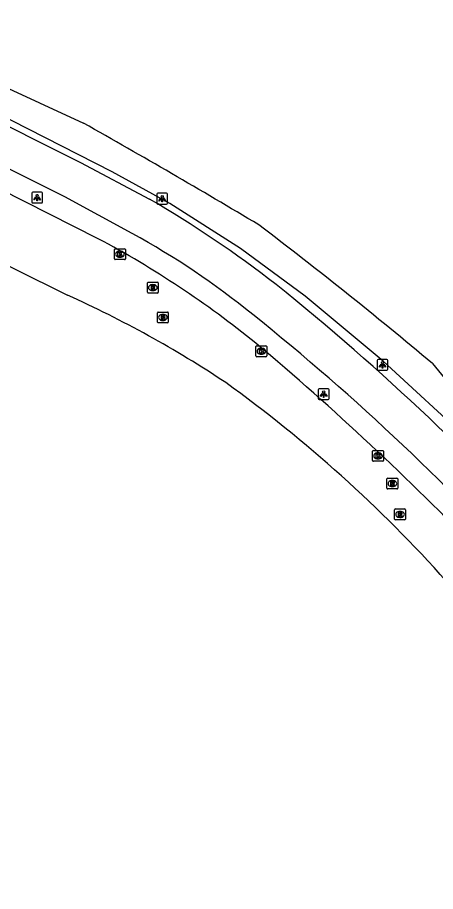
# Model space of a CAD drawing. Extents: x 155018 to 156648, y 383980 to 385733.
# Drawn here: x 156093.8 to 156132.4, y 385122.1 to 385202.9 of the extents above; entities that cross this region are included whole.
import ezdxf

# ---------------------------------------------------------------- set-up
doc = ezdxf.new("R2010")
doc.units = 0
for name, color, linetype in [('IMGEO_Berm_groen', 7, 'Continuous'), ('IMGEO_Fietspad_gesloten', 7, 'Continuous'), ('IMGEO_Gemengd_bos', 7, 'Continuous'), ('IMGEO_Kolk', 7, 'Continuous'), ('IMGEO_Lichtpunt', 7, 'Continuous'), ('IMGEO_Rijbaan_lokaal_gesloten', 7, 'Continuous'), ('IMGEO_Rioolput', 7, 'Continuous')]:
    doc.layers.add(name, color=color, linetype=linetype)

msp = doc.modelspace()

# ---------------------------------------------------------------- linework, layer by layer
at = {"layer": 'IMGEO_Berm_groen'}
msp.add_lwpolyline([(156228.412, 385067.798), (156216.238, 385077.427), (156211.015, 385082.232), (156202.048, 385092.615), (156191.162, 385104.521), (156186.357, 385109.215), (156180.797, 385115.3), (156171.525, 385125.126), (156162.288, 385134.693), (156150.151, 385147.922), (156148.772, 385149.451), (156142.859, 385156.004), (156135.692, 385163.651), (156127.596, 385171.103), (156120.386, 385177.115), (156114.423, 385181.538), (156107.892, 385185.684), (156102.546, 385188.598), (156077.76, 385201.237)], dxfattribs=at)
at = {"layer": 'IMGEO_Fietspad_gesloten'}
for points in [[(156079.089, 385199.75), (156099.612, 385189.479), (156105.997, 385186.096)], [(156104.409, 385182.922), (156098.172, 385186.301), (156077.46, 385196.651)]]:
    msp.add_lwpolyline(points, dxfattribs=at)
for centre, radius, start, end in [((156053.992, 385096.42), 103.664, 52.0694, 59.88954), ((156067.292, 385115.813), 76.689, 51.01199, 61.05385), ((155973.245, 384998.204), 230.792, 41.93273, 51.24619), ((155977.734, 385003.042), 220.694, 41.81325, 51.3596)]:
    msp.add_arc(centre, radius, start, end, dxfattribs=at)
at = {"layer": 'IMGEO_Gemengd_bos'}
for points in [[(156078.75, 385202.879), (156099.91, 385193.108)], [(156132.163, 385170.885), (156137.145, 385164.796), (156148.49, 385153.235), (156151.166, 385150.039)]]:
    msp.add_lwpolyline(points, dxfattribs=at)
for centre, radius, start, end in [((155734.345, 384544.447), 744.58, 59.15421, 60.595782), ((155855.812, 384841.391), 430.043, 50.013, 52.75015)]:
    msp.add_arc(centre, radius, start, end, dxfattribs=at)
at = {"layer": 'IMGEO_Kolk'}
for p, q in [((156102.77, 385180.572), (156102.77, 385181.424)), ((156102.845, 385181.498), (156103.697, 385181.498)), ((156103.281, 385180.718), (156103.256, 385180.718)), ((156103.258, 385181.278), (156103.283, 385181.278)), ((156103.771, 385181.424), (156103.771, 385180.572)), ((156103.697, 385180.498), (156102.845, 385180.498)), ((156115.845, 385171.599), (156115.845, 385172.451)), ((156115.92, 385172.525), (156116.772, 385172.525)), ((156116.333, 385172.305), (156116.358, 385172.305)), ((156116.846, 385172.451), (156116.846, 385171.599)), ((156116.772, 385171.525), (156115.92, 385171.525)), ((156116.356, 385171.745), (156116.331, 385171.745)), ((156126.631, 385161.93), (156126.631, 385162.782)), ((156126.706, 385162.856), (156127.558, 385162.856)), ((156127.119, 385162.636), (156127.144, 385162.636)), ((156127.632, 385162.782), (156127.632, 385161.93)), ((156127.558, 385161.856), (156126.706, 385161.856)), ((156127.142, 385162.076), (156127.117, 385162.076))]:
    msp.add_line(p, q, dxfattribs=at)
for points in [[(156102.77, 385180.572), (156102.77, 385181.424)], [(156102.845, 385181.498), (156103.697, 385181.498)], [(156103.091, 385181.198), (156103.214, 385181.198), (156103.214, 385181.047), (156103.344, 385181.198), (156103.508, 385181.198), (156103.362, 385181.047), (156103.515, 385180.798), (156103.363, 385180.798), (156103.278, 385180.962), (156103.214, 385180.895), (156103.214, 385180.798), (156103.091, 385180.798), (156103.091, 385181.198)], [(156103.771, 385181.424), (156103.771, 385180.572)], [(156103.697, 385180.498), (156102.845, 385180.498)], [(156115.845, 385171.599), (156115.845, 385172.451)], [(156115.92, 385172.525), (156116.772, 385172.525)], [(156116.166, 385172.225), (156116.289, 385172.225), (156116.289, 385172.074), (156116.419, 385172.225), (156116.583, 385172.225), (156116.437, 385172.074), (156116.59, 385171.825), (156116.438, 385171.825), (156116.353, 385171.989), (156116.289, 385171.922), (156116.289, 385171.825), (156116.166, 385171.825), (156116.166, 385172.225)], [(156116.846, 385172.451), (156116.846, 385171.599)], [(156116.772, 385171.525), (156115.92, 385171.525)], [(156126.631, 385161.93), (156126.631, 385162.782)], [(156126.706, 385162.856), (156127.558, 385162.856)], [(156126.952, 385162.556), (156127.075, 385162.556), (156127.075, 385162.405), (156127.205, 385162.556), (156127.369, 385162.556), (156127.223, 385162.405), (156127.376, 385162.156), (156127.224, 385162.156), (156127.139, 385162.32), (156127.075, 385162.253), (156127.075, 385162.156), (156126.952, 385162.156), (156126.952, 385162.556)], [(156127.632, 385162.782), (156127.632, 385161.93)], [(156127.558, 385161.856), (156126.706, 385161.856)]]:
    msp.add_lwpolyline(points, dxfattribs=at)
for centre, start, end in [((156102.847, 385181.422), 91.55205, 178.44795), ((156102.847, 385181.422), 91.55205, 178.44795), ((156103.695, 385181.422), 1.55205, 88.44795), ((156103.695, 385181.422), 1.55205, 88.44795), ((156102.847, 385180.574), 181.55205, 268.44795), ((156102.847, 385180.574), 181.55205, 268.44795), ((156103.695, 385180.574), 271.55205, 358.44795), ((156103.695, 385180.574), 271.55205, 358.44795), ((156115.922, 385172.449), 91.55205, 178.44795), ((156115.922, 385172.449), 91.55205, 178.44795), ((156116.77, 385172.449), 1.55205, 88.44795), ((156116.77, 385172.449), 1.55205, 88.44795), ((156115.922, 385171.601), 181.55205, 268.44795), ((156115.922, 385171.601), 181.55205, 268.44795), ((156116.77, 385171.601), 271.55205, 358.44795), ((156116.77, 385171.601), 271.55205, 358.44795), ((156126.708, 385162.78), 91.55205, 178.44795), ((156126.708, 385162.78), 91.55205, 178.44795), ((156127.556, 385162.78), 1.55205, 88.44795), ((156127.556, 385162.78), 1.55205, 88.44795), ((156126.708, 385161.932), 181.55205, 268.44795), ((156126.708, 385161.932), 181.55205, 268.44795), ((156127.556, 385161.932), 271.55205, 358.44795), ((156127.556, 385161.932), 271.55205, 358.44795)]:
    msp.add_arc(centre, 0.0765, start, end, dxfattribs=at)
for centre, major_axis, ratio, start_param, end_param in [((156103.257, 385180.998), (-0.387, 0.002), 0.722429, 4.712389, 7.853982), ((156103.282, 385180.998), (-0.39, 0.002), 0.717154, 1.570796, 4.712389), ((156116.332, 385172.025), (-0.387, 0.002), 0.722429, 4.712389, 7.853982), ((156116.357, 385172.025), (-0.39, 0.002), 0.717154, 1.570796, 4.712389), ((156127.118, 385162.356), (-0.387, 0.002), 0.722429, 4.712389, 7.853982), ((156127.143, 385162.356), (-0.39, 0.002), 0.717154, 1.570796, 4.712389)]:
    msp.add_ellipse(centre, major_axis=major_axis, ratio=ratio, start_param=start_param, end_param=end_param, dxfattribs=at)
at = {"layer": 'IMGEO_Lichtpunt'}
for p, q in [((156095.122, 385186.634), (156095.122, 385185.827)), ((156095.122, 385186.634), (156095.122, 385185.827)), ((156096.024, 385186.729), (156095.216, 385186.729)), ((156096.024, 385186.729), (156095.216, 385186.729)), ((156096.118, 385185.827), (156096.118, 385186.634)), ((156096.118, 385185.827), (156096.118, 385186.634)), ((156106.684, 385186.535), (156106.684, 385185.728)), ((156106.684, 385186.535), (156106.684, 385185.728)), ((156107.586, 385186.63), (156106.778, 385186.63)), ((156107.586, 385186.63), (156106.778, 385186.63)), ((156107.68, 385185.728), (156107.68, 385186.535)), ((156107.68, 385185.728), (156107.68, 385186.535)), ((156095.216, 385185.733), (156096.024, 385185.733)), ((156095.216, 385185.733), (156096.024, 385185.733)), ((156106.778, 385185.634), (156107.586, 385185.634)), ((156106.778, 385185.634), (156107.586, 385185.634)), ((156127.044, 385171.178), (156127.044, 385170.371)), ((156127.044, 385171.178), (156127.044, 385170.371)), ((156127.946, 385171.273), (156127.138, 385171.273)), ((156127.946, 385171.273), (156127.138, 385171.273)), ((156128.04, 385170.371), (156128.04, 385171.178)), ((156128.04, 385170.371), (156128.04, 385171.178)), ((156127.138, 385170.277), (156127.946, 385170.277)), ((156127.138, 385170.277), (156127.946, 385170.277)), ((156121.605, 385168.464), (156121.605, 385167.657)), ((156121.605, 385168.464), (156121.605, 385167.657)), ((156122.507, 385168.559), (156121.699, 385168.559)), ((156122.507, 385168.559), (156121.699, 385168.559)), ((156122.601, 385167.657), (156122.601, 385168.464)), ((156122.601, 385167.657), (156122.601, 385168.464)), ((156121.699, 385167.563), (156122.507, 385167.563)), ((156121.699, 385167.563), (156122.507, 385167.563))]:
    msp.add_line(p, q, dxfattribs=at)
for points in [[(156095.496, 385186.298), (156095.535, 385186.27), (156095.347, 385186.008), (156095.309, 385186.035), (156095.496, 385186.298)], [(156095.598, 385186.25), (156095.645, 385186.25), (156095.645, 385185.928), (156095.598, 385185.928), (156095.598, 385186.25)], [(156095.708, 385186.27), (156095.746, 385186.297), (156095.933, 385186.035), (156095.894, 385186.007), (156095.708, 385186.27)], [(156107.058, 385186.199), (156107.097, 385186.171), (156106.909, 385185.909), (156106.871, 385185.936), (156107.058, 385186.199)], [(156107.16, 385186.151), (156107.207, 385186.151), (156107.207, 385185.829), (156107.16, 385185.829), (156107.16, 385186.151)], [(156107.27, 385186.171), (156107.308, 385186.198), (156107.495, 385185.936), (156107.456, 385185.908), (156107.27, 385186.171)], [(156127.418, 385170.842), (156127.457, 385170.814), (156127.269, 385170.552), (156127.231, 385170.579), (156127.418, 385170.842)], [(156127.52, 385170.794), (156127.567, 385170.794), (156127.567, 385170.472), (156127.52, 385170.472), (156127.52, 385170.794)], [(156127.63, 385170.814), (156127.668, 385170.841), (156127.855, 385170.579), (156127.816, 385170.551), (156127.63, 385170.814)], [(156121.979, 385168.128), (156122.018, 385168.1), (156121.83, 385167.838), (156121.792, 385167.865), (156121.979, 385168.128)], [(156122.081, 385168.08), (156122.128, 385168.08), (156122.128, 385167.758), (156122.081, 385167.758), (156122.081, 385168.08)], [(156122.191, 385168.1), (156122.229, 385168.127), (156122.416, 385167.865), (156122.377, 385167.837), (156122.191, 385168.1)]]:
    msp.add_lwpolyline(points, dxfattribs=at)
for centre in [(156095.621, 385186.432), (156107.183, 385186.333), (156127.543, 385170.976), (156122.104, 385168.262)]:
    msp.add_circle(centre, 0.0994, dxfattribs=at)
for centre, start, end in [((156095.216, 385186.634), 90, 180), ((156095.216, 385186.634), 90, 180), ((156096.024, 385186.634), 0, 90), ((156096.024, 385186.634), 0, 90), ((156106.778, 385186.535), 90, 180), ((156106.778, 385186.535), 90, 180), ((156107.586, 385186.535), 0, 90), ((156107.586, 385186.535), 0, 90), ((156095.216, 385185.827), 180, 270), ((156095.216, 385185.827), 180, 270), ((156096.024, 385185.827), 270, 0), ((156096.024, 385185.827), 270, 360), ((156106.778, 385185.728), 180, 270), ((156106.778, 385185.728), 180, 270), ((156107.586, 385185.728), 270, 0), ((156107.586, 385185.728), 270, 360), ((156127.138, 385171.178), 90, 180), ((156127.138, 385171.178), 90, 180), ((156127.946, 385171.178), 0, 90), ((156127.946, 385171.178), 0, 90), ((156127.138, 385170.371), 180, 270), ((156127.138, 385170.371), 180, 270), ((156127.946, 385170.371), 270, 0), ((156127.946, 385170.371), 270, 360), ((156121.699, 385168.464), 90, 180), ((156121.699, 385168.464), 90, 180), ((156122.507, 385168.464), 0, 90), ((156122.507, 385168.464), 0, 90), ((156121.699, 385167.657), 180, 270), ((156121.699, 385167.657), 180, 270), ((156122.507, 385167.657), 270, 0), ((156122.507, 385167.657), 270, 360)]:
    msp.add_arc(centre, 0.0946, start, end, dxfattribs=at)
at = {"layer": 'IMGEO_Rijbaan_lokaal_gesloten'}
for points in [[(156101.261, 385182.433), (156076.364, 385195.035)], [(156069.8, 385189.037), (156074.14, 385189.25), (156098.428, 385177.207)]]:
    msp.add_lwpolyline(points, dxfattribs=at)
for centre, radius, start, end in [((156058.253, 385101.741), 91.438, 50.96766, 61.94298), ((156056.046, 385083.209), 103.111, 56.43813, 65.73051), ((155945.682, 384969.98), 264.718, 43.88358, 50.00085), ((156039.255, 385066.66), 126.277, 41.7549, 54.24028)]:
    msp.add_arc(centre, radius, start, end, dxfattribs=at)
at = {"layer": 'IMGEO_Rioolput'}
for p, q in [((156105.814, 385177.485), (156105.814, 385178.337)), ((156105.889, 385178.411), (156106.741, 385178.411)), ((156106.815, 385178.337), (156106.815, 385177.485)), ((156106.325, 385177.631), (156106.3, 385177.631)), ((156106.302, 385178.191), (156106.327, 385178.191)), ((156106.741, 385177.411), (156105.889, 385177.411)), ((156106.742, 385174.725), (156106.742, 385175.577)), ((156106.817, 385175.651), (156107.669, 385175.651)), ((156107.23, 385175.431), (156107.255, 385175.431)), ((156107.743, 385175.577), (156107.743, 385174.725)), ((156107.669, 385174.651), (156106.817, 385174.651)), ((156107.253, 385174.871), (156107.228, 385174.871)), ((156127.951, 385159.369), (156127.951, 385160.221)), ((156128.026, 385160.295), (156128.878, 385160.295)), ((156128.439, 385160.075), (156128.464, 385160.075)), ((156128.952, 385160.221), (156128.952, 385159.369)), ((156128.878, 385159.295), (156128.026, 385159.295)), ((156128.462, 385159.515), (156128.437, 385159.515)), ((156128.661, 385156.519), (156128.661, 385157.371)), ((156128.736, 385157.445), (156129.588, 385157.445)), ((156129.662, 385157.371), (156129.662, 385156.519)), ((156129.172, 385156.665), (156129.147, 385156.665)), ((156129.149, 385157.225), (156129.174, 385157.225)), ((156129.588, 385156.445), (156128.736, 385156.445))]:
    msp.add_line(p, q, dxfattribs=at)
for points in [[(156105.814, 385177.485), (156105.814, 385178.337)], [(156105.889, 385178.411), (156106.741, 385178.411)], [(156106.815, 385178.337), (156106.815, 385177.485)], [(156106.403, 385178.109), (156106.151, 385178.111), (156106.151, 385177.711)], [(156106.151, 385177.711), (156106.275, 385177.711), (156106.275, 385177.873), (156106.286, 385177.873)], [(156106.329, 385178.03), (156106.275, 385178.03), (156106.275, 385177.949)], [(156106.275, 385177.949), (156106.327, 385177.949)], [(156106.333, 385177.844), (156106.404, 385177.711), (156106.544, 385177.711), (156106.479, 385177.837)], [(156106.741, 385177.411), (156105.889, 385177.411)], [(156106.742, 385174.725), (156106.742, 385175.577)], [(156106.817, 385175.651), (156107.669, 385175.651)], [(156107.331, 385175.349), (156107.079, 385175.351), (156107.079, 385174.951)], [(156107.079, 385174.951), (156107.203, 385174.951), (156107.203, 385175.113), (156107.214, 385175.113)], [(156107.257, 385175.27), (156107.203, 385175.27), (156107.203, 385175.189)], [(156107.203, 385175.189), (156107.255, 385175.189)], [(156107.261, 385175.084), (156107.332, 385174.951), (156107.472, 385174.951), (156107.407, 385175.077)], [(156107.743, 385175.577), (156107.743, 385174.725)], [(156107.669, 385174.651), (156106.817, 385174.651)], [(156127.951, 385159.369), (156127.951, 385160.221)], [(156128.026, 385160.295), (156128.878, 385160.295)], [(156128.54, 385159.993), (156128.288, 385159.995), (156128.288, 385159.595)], [(156128.288, 385159.595), (156128.412, 385159.595), (156128.412, 385159.757), (156128.423, 385159.757)], [(156128.466, 385159.914), (156128.412, 385159.914), (156128.412, 385159.833)], [(156128.412, 385159.833), (156128.464, 385159.833)], [(156128.47, 385159.728), (156128.541, 385159.595), (156128.681, 385159.595), (156128.616, 385159.721)], [(156128.952, 385160.221), (156128.952, 385159.369)], [(156128.878, 385159.295), (156128.026, 385159.295)], [(156128.661, 385156.519), (156128.661, 385157.371)], [(156128.736, 385157.445), (156129.588, 385157.445)], [(156129.662, 385157.371), (156129.662, 385156.519)], [(156129.25, 385157.143), (156128.998, 385157.145), (156128.998, 385156.745)], [(156128.998, 385156.745), (156129.122, 385156.745), (156129.122, 385156.907), (156129.133, 385156.907)], [(156129.176, 385157.064), (156129.122, 385157.064), (156129.122, 385156.983)], [(156129.122, 385156.983), (156129.174, 385156.983)], [(156129.18, 385156.878), (156129.251, 385156.745), (156129.391, 385156.745), (156129.326, 385156.871)], [(156129.588, 385156.445), (156128.736, 385156.445)]]:
    msp.add_lwpolyline(points, dxfattribs=at)
for centre, radius, start, end in [((156105.891, 385178.335), 0.0765, 91.55205, 178.44795), ((156105.891, 385178.335), 0.0765, 91.55205, 178.44795), ((156106.739, 385178.335), 0.0765, 1.55205, 88.44795), ((156106.739, 385178.335), 0.0765, 1.55205, 88.44795), ((156105.891, 385177.487), 0.0765, 181.55205, 268.44795), ((156105.891, 385177.487), 0.0765, 181.55205, 268.44795), ((156106.285, 385177.82), 0.0533, 26.02933, 88.69889), ((156106.311, 385178.138), 0.19, 274.7715, 282.96867), ((156106.335, 385177.934), 0.0964, 77.00612, 93.18647), ((156106.349, 385177.991), 0.0378, 276.66336, 79.67722), ((156106.402, 385177.999), 0.109, 350.36119, 89.41601), ((156106.4, 385177.999), 0.112, 277.58423, 350.98172), ((156106.384, 385177.784), 0.108, 29.51342, 73.79051), ((156106.739, 385177.487), 0.0765, 271.55205, 358.44795), ((156106.739, 385177.487), 0.0765, 271.55205, 358.44795), ((156106.819, 385175.575), 0.0765, 91.55205, 178.44795), ((156106.819, 385175.575), 0.0765, 91.55205, 178.44795), ((156107.213, 385175.06), 0.0533, 26.02933, 88.69889), ((156107.239, 385175.378), 0.19, 274.7715, 282.96867), ((156107.263, 385175.174), 0.0964, 77.00612, 93.18647), ((156107.277, 385175.231), 0.0378, 276.66336, 79.67722), ((156107.33, 385175.239), 0.109, 350.36119, 89.41601), ((156107.328, 385175.239), 0.112, 277.58423, 350.98172), ((156107.312, 385175.024), 0.108, 29.51342, 73.79051), ((156107.667, 385175.575), 0.0765, 1.55205, 88.44795), ((156107.667, 385175.575), 0.0765, 1.55205, 88.44795), ((156106.819, 385174.727), 0.0765, 181.55205, 268.44795), ((156106.819, 385174.727), 0.0765, 181.55205, 268.44795), ((156107.667, 385174.727), 0.0765, 271.55205, 358.44795), ((156107.667, 385174.727), 0.0765, 271.55205, 358.44795), ((156128.028, 385160.219), 0.0765, 91.55205, 178.44795), ((156128.028, 385160.219), 0.0765, 91.55205, 178.44795), ((156128.422, 385159.704), 0.0533, 26.02933, 88.69889), ((156128.448, 385160.022), 0.19, 274.7715, 282.96867), ((156128.472, 385159.818), 0.0964, 77.00612, 93.18647), ((156128.486, 385159.875), 0.0378, 276.66336, 79.67722), ((156128.539, 385159.883), 0.109, 350.36119, 89.41601), ((156128.537, 385159.883), 0.112, 277.58423, 350.98172), ((156128.521, 385159.668), 0.108, 29.51342, 73.79051), ((156128.876, 385160.219), 0.0765, 1.55205, 88.44795), ((156128.876, 385160.219), 0.0765, 1.55205, 88.44795), ((156128.028, 385159.371), 0.0765, 181.55205, 268.44795), ((156128.028, 385159.371), 0.0765, 181.55205, 268.44795), ((156128.876, 385159.371), 0.0765, 271.55205, 358.44795), ((156128.876, 385159.371), 0.0765, 271.55205, 358.44795), ((156128.738, 385157.369), 0.0765, 91.55205, 178.44795), ((156128.738, 385157.369), 0.0765, 91.55205, 178.44795), ((156129.586, 385157.369), 0.0765, 1.55205, 88.44795), ((156129.586, 385157.369), 0.0765, 1.55205, 88.44795), ((156128.738, 385156.521), 0.0765, 181.55205, 268.44795), ((156128.738, 385156.521), 0.0765, 181.55205, 268.44795), ((156129.132, 385156.854), 0.0533, 26.02933, 88.69889), ((156129.158, 385157.172), 0.19, 274.7715, 282.96867), ((156129.182, 385156.968), 0.0964, 77.00612, 93.18647), ((156129.196, 385157.025), 0.0378, 276.66336, 79.67722), ((156129.249, 385157.033), 0.109, 350.36119, 89.41601), ((156129.247, 385157.033), 0.112, 277.58423, 350.98172), ((156129.231, 385156.818), 0.108, 29.51342, 73.79051), ((156129.586, 385156.521), 0.0765, 271.55205, 358.44795), ((156129.586, 385156.521), 0.0765, 271.55205, 358.44795)]:
    msp.add_arc(centre, radius, start, end, dxfattribs=at)
for centre, major_axis, ratio, start_param, end_param in [((156106.301, 385177.911), (-0.387, 0.002), 0.722429, 4.712389, 7.853982), ((156106.326, 385177.911), (-0.39, 0.002), 0.717154, 1.570796, 4.712389), ((156107.229, 385175.151), (-0.387, 0.002), 0.722429, 4.712389, 7.853982), ((156107.254, 385175.151), (-0.39, 0.002), 0.717154, 1.570796, 4.712389), ((156128.438, 385159.795), (-0.387, 0.002), 0.722429, 4.712389, 7.853982), ((156128.463, 385159.795), (-0.39, 0.002), 0.717154, 1.570796, 4.712389), ((156129.148, 385156.945), (-0.387, 0.002), 0.722429, 4.712389, 7.853982), ((156129.173, 385156.945), (-0.39, 0.002), 0.717154, 1.570796, 4.712389)]:
    msp.add_ellipse(centre, major_axis=major_axis, ratio=ratio, start_param=start_param, end_param=end_param, dxfattribs=at)

doc.saveas('drawing.dxf')
